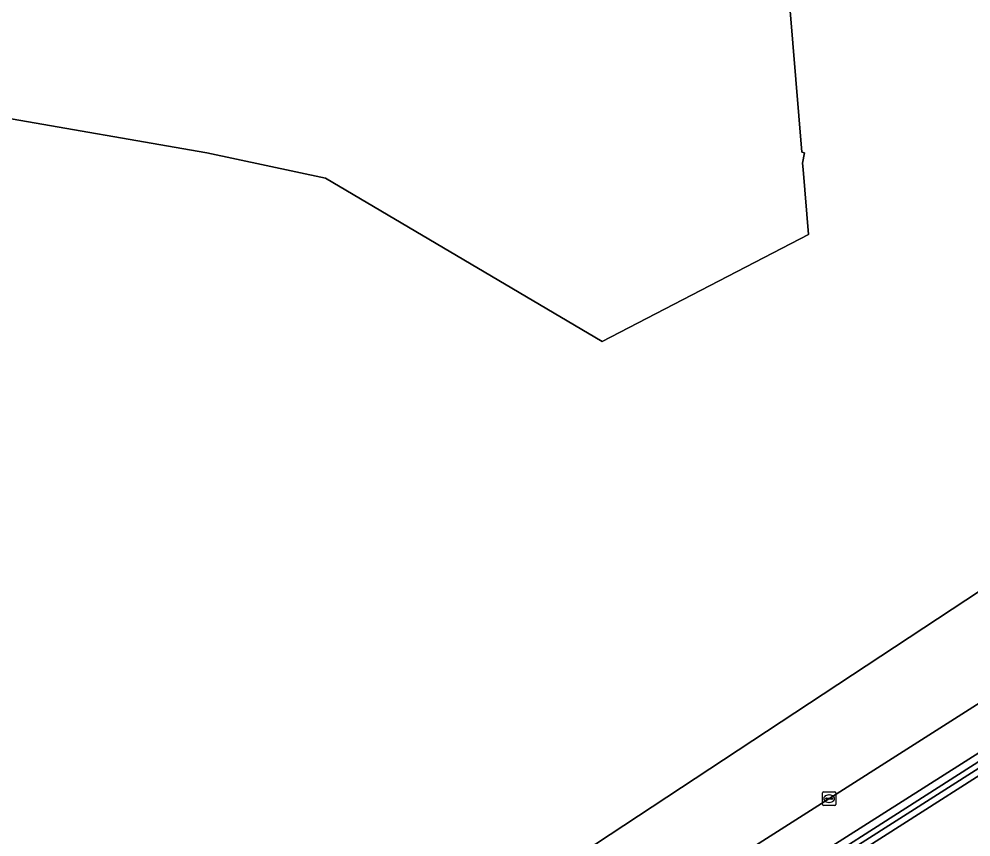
# Model space of a CAD drawing. Extents: x 161477 to 163040, y 383680 to 384871.
# Drawn here: x 162686.9 to 162757.7, y 384216.6 to 384277.4 of the extents above; entities that cross this region are included whole.
import ezdxf

# ---------------------------------------------------------------- set-up
doc = ezdxf.new("R2010")
doc.units = 0
for name, color, linetype in [('IMGEO_Berm_groen', 7, 'Continuous'), ('IMGEO_Berm_open', 7, 'Continuous'), ('IMGEO_Fietspad_open', 7, 'Continuous'), ('IMGEO_Gemengd_bos', 7, 'Continuous'), ('IMGEO_Groenvoorziening', 7, 'Continuous'), ('IMGEO_Kolk', 7, 'Continuous'), ('IMGEO_Muur', 7, 'Continuous')]:
    doc.layers.add(name, color=color, linetype=linetype)

msp = doc.modelspace()

# ---------------------------------------------------------------- linework, layer by layer
at = {"layer": 'IMGEO_Berm_groen'}
for points in [[(162712.633, 384459.824), (162740.568, 384408), (162747.949, 384394.24), (162757.124, 384375.468), (162766.529, 384347.024), (162782.254, 384298.067), (162784.758, 384290.27), (162786.785, 384281.406), (162786.77, 384278.144), (162786.934, 384272.336), (162783.872, 384262.182), (162783.569, 384261.176), (162780.201, 384254.445), (162777.995, 384250), (162776.076, 384247.535), (162769.02, 384241.879), (162719.164, 384209.03), (162709.291, 384203.756), (162707.384, 384202.741), (162696.814, 384197.09), (162687.543, 384192.138), (162678.849, 384188.781)], [(162719.917, 384202.066), (162771.611, 384234.986), (162775.495, 384237.856), (162779.29, 384241.257), (162782.718, 384245.18), (162785.955, 384250), (162788.468, 384253.741), (162790.846, 384259.717), (162787.902, 384260.811), (162789.21, 384264.703), (162790.459, 384270.654), (162790.712, 384275.611), (162790.111, 384285.695), (162789.667, 384287.848), (162769.683, 384350.356), (162764.739, 384366.211)]]:
    msp.add_lwpolyline(points, dxfattribs=at)
at = {"layer": 'IMGEO_Berm_open'}
for points in [[(162724.124, 384199.308), (162724.556, 384199.583), (162734.477, 384205.927), (162777.691, 384233.503), (162777.229, 384234.156), (162773.925, 384231.646), (162725.026, 384200.481), (162724.888, 384200.831), (162773.596, 384231.968), (162777.519, 384234.877), (162781.265, 384238.179), (162786.441, 384243.903), (162789.342, 384248.157), (162790.322, 384250), (162791.722, 384252.635), (162794.348, 384258.518), (162795.254, 384261.395), (162796.936, 384268.334), (162797.329, 384273.231), (162797.025, 384282.858), (162796.348, 384287.619), (162794.579, 384293.79), (162777.286, 384348.584)], [(162789.615, 384250), (162788.702, 384248.4), (162785.763, 384244.136), (162780.736, 384238.411), (162777.101, 384235.269), (162773.348, 384232.379), (162724.809, 384201.573)]]:
    msp.add_lwpolyline(points, dxfattribs=at)
at = {"layer": 'IMGEO_Fietspad_open'}
for points in [[(162790.846, 384259.717), (162788.468, 384253.741), (162785.955, 384250), (162782.718, 384245.18), (162779.29, 384241.257), (162775.495, 384237.856), (162771.611, 384234.986), (162719.917, 384202.066)], [(162724.809, 384201.573), (162773.348, 384232.379), (162777.101, 384235.269), (162780.736, 384238.411), (162785.763, 384244.136), (162788.702, 384248.4), (162789.615, 384250)], [(162796.802, 384245.697), (162789.362, 384240.95), (162777.691, 384233.503), (162734.477, 384205.927), (162724.556, 384199.583), (162724.124, 384199.308), (162727.443, 384193.677), (162728.183, 384194.06), (162740.876, 384202.134), (162804.914, 384242.955)]]:
    msp.add_lwpolyline(points, dxfattribs=at)
at = {"layer": 'IMGEO_Gemengd_bos'}
for points in [[(162687.543, 384192.138), (162696.814, 384197.09), (162707.384, 384202.741), (162709.291, 384203.756), (162719.164, 384209.03), (162769.02, 384241.879), (162776.076, 384247.535), (162777.995, 384250), (162780.201, 384254.445), (162783.569, 384261.176), (162783.872, 384262.182), (162786.934, 384272.336), (162786.77, 384278.144), (162786.785, 384281.406), (162784.758, 384290.27), (162782.254, 384298.067), (162766.529, 384347.024), (162757.124, 384375.468), (162747.949, 384394.24), (162740.568, 384408), (162712.633, 384459.824)], [(162734.646, 384333.69), (162735.542, 384327.318), (162735.843, 384325.177), (162741.782, 384325.434), (162741.603, 384323.166), (162741.552, 384322.457), (162741.702, 384322.447), (162741.178, 384315.157), (162744.219, 384278.302), (162745.112, 384267.49), (162745.32, 384267.443), (162745.178, 384266.689), (162745.218, 384266.206), (162745.618, 384261.365), (162730.268, 384253.411), (162709.699, 384265.561), (162700.876, 384267.45), (162685.172, 384270.174), (162680.712, 384268.859), (162677.825, 384268.009), (162674.306, 384268.01), (162674.228, 384277.109), (162674.178, 384301.584), (162673.824, 384335.54)]]:
    msp.add_lwpolyline(points, dxfattribs=at)
at = {"layer": 'IMGEO_Groenvoorziening'}
msp.add_lwpolyline([(162744.219, 384278.302), (162678.537, 384291.707), (162678.284, 384284.328), (162677.825, 384268.009), (162680.712, 384268.859), (162685.172, 384270.174), (162700.876, 384267.45), (162709.699, 384265.561), (162730.268, 384253.411), (162745.618, 384261.365), (162745.218, 384266.206), (162745.178, 384266.689), (162745.32, 384267.443), (162745.112, 384267.49)], close=True, dxfattribs=at)
at = {"layer": 'IMGEO_Kolk'}
for p, q in [((162746.65, 384218.984), (162746.65, 384219.836)), ((162746.725, 384219.91), (162747.577, 384219.91)), ((162747.651, 384219.836), (162747.651, 384218.984)), ((162746.909, 384219.404), (162746.909, 384219.416)), ((162747.347, 384219.367), (162746.949, 384219.367)), ((162746.952, 384219.453), (162747.35, 384219.453)), ((162747.161, 384219.13), (162747.136, 384219.13)), ((162747.138, 384219.69), (162747.163, 384219.69)), ((162747.393, 384219.416), (162747.393, 384219.404)), ((162747.577, 384218.91), (162746.725, 384218.91))]:
    msp.add_line(p, q, dxfattribs=at)
for points in [[(162746.65, 384218.984), (162746.65, 384219.836)], [(162746.725, 384219.91), (162747.577, 384219.91)], [(162747.651, 384219.836), (162747.651, 384218.984)], [(162747.577, 384218.91), (162746.725, 384218.91)]]:
    msp.add_lwpolyline(points, dxfattribs=at)
for centre, radius, start, end in [((162746.727, 384219.834), 0.0765, 91.55205, 178.44795), ((162746.727, 384219.834), 0.0765, 91.55205, 178.44795), ((162747.575, 384219.834), 0.0765, 1.55205, 88.44795), ((162747.575, 384219.834), 0.0765, 1.55205, 88.44795), ((162746.949, 384219.413), 0.0403, 85.87752, 175.75265), ((162746.946, 384219.403), 0.0366, 178.93798, 274.71019), ((162747.35, 384219.41), 0.043, 264.86636, 352.45326), ((162747.354, 384219.415), 0.0386, 1.73085, 96.63898), ((162746.727, 384218.986), 0.0765, 181.55205, 268.44795), ((162746.727, 384218.986), 0.0765, 181.55205, 268.44795), ((162747.575, 384218.986), 0.0765, 271.55205, 358.44795), ((162747.575, 384218.986), 0.0765, 271.55205, 358.44795)]:
    msp.add_arc(centre, radius, start, end, dxfattribs=at)
for centre, major_axis, ratio, start_param, end_param in [((162747.137, 384219.41), (-0.387, 0.002), 0.722429, 4.712389, 7.853982), ((162747.162, 384219.41), (-0.39, 0.002), 0.717154, 1.570796, 4.712389)]:
    msp.add_ellipse(centre, major_axis=major_axis, ratio=ratio, start_param=start_param, end_param=end_param, dxfattribs=at)
at = {"layer": 'IMGEO_Muur'}
msp.add_lwpolyline([(162773.925, 384231.646), (162777.229, 384234.156), (162777.717, 384234.527), (162781.533, 384237.848), (162786.861, 384243.791), (162789.711, 384248.086), (162790.715, 384250), (162791.628, 384251.74), (162792.546, 384253.491), (162794.62, 384258.195), (162794.691, 384258.357), (162794.348, 384258.518), (162791.722, 384252.635), (162790.322, 384250), (162789.342, 384248.157), (162786.441, 384243.903), (162781.265, 384238.179), (162777.519, 384234.877), (162773.596, 384231.968), (162724.888, 384200.831), (162725.026, 384200.481)], close=True, dxfattribs=at)

doc.saveas('drawing.dxf')
